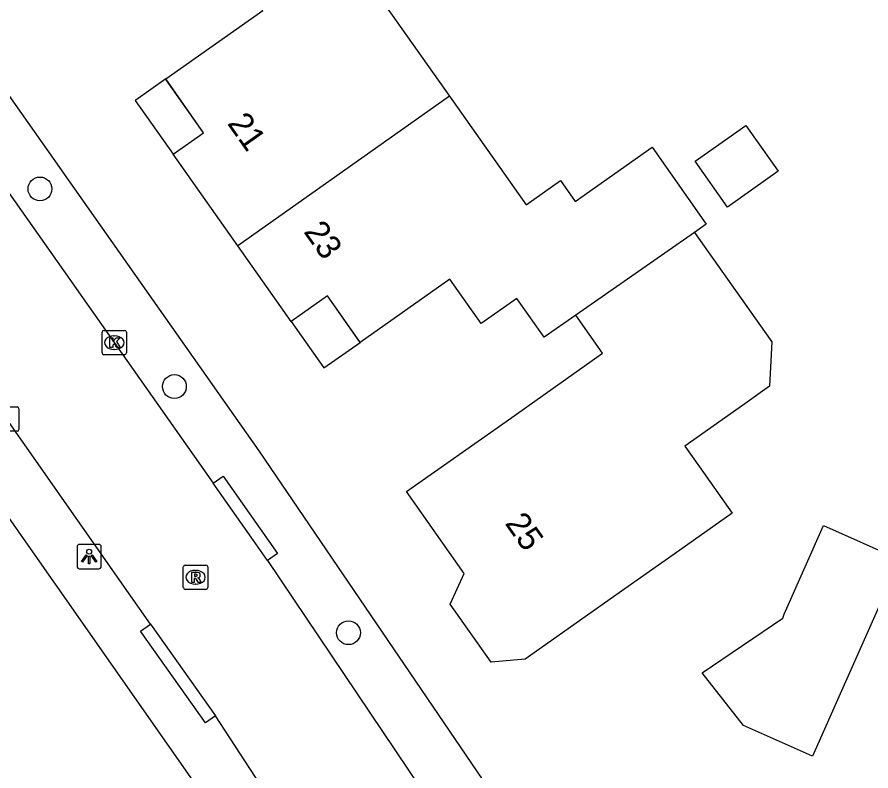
# Model space of a CAD drawing. Extents: x 161772 to 163123, y 383092 to 383917.
# Drawn here: x 162532.37 to 162567.41, y 383672.88 to 383703.8 of the extents above; entities that cross this region are included whole.
import ezdxf

# ---------------------------------------------------------------- set-up
doc = ezdxf.new("R2010")
doc.units = 0
for name, color, linetype in [('IMGEO_Boom', 7, 'Continuous'), ('IMGEO_Kolk', 7, 'Continuous'), ('IMGEO_Lichtpunt', 7, 'Continuous'), ('IMGEO_Pand', 7, 'Continuous'), ('IMGEO_Pand_nummerreeks', 7, 'Continuous'), ('IMGEO_Pand_overbouw', 7, 'Continuous'), ('IMGEO_Rijbaan_lokaal_open', 7, 'Continuous'), ('IMGEO_Rioolput', 7, 'Continuous'), ('IMGEO_Voetpad_open', 7, 'Continuous')]:
    doc.layers.add(name, color=color, linetype=linetype)

msp = doc.modelspace()

# ---------------------------------------------------------------- linework, layer by layer
at = {"layer": 'IMGEO_Boom'}
for centre in [(162533.309, 383696.752), (162538.825, 383688.646), (162545.968, 383678.549)]:
    msp.add_circle(centre, 0.489, dxfattribs=at)
at = {"layer": 'IMGEO_Kolk'}
for p, q in [((162535.856, 383690.024), (162535.856, 383690.876)), ((162535.931, 383690.95), (162536.783, 383690.95)), ((162536.857, 383690.876), (162536.857, 383690.024)), ((162536.344, 383690.73), (162536.369, 383690.73)), ((162536.367, 383690.17), (162536.342, 383690.17)), ((162536.783, 383689.95), (162535.931, 383689.95)), ((162531.517, 383687.811), (162532.369, 383687.811)), ((162532.443, 383687.737), (162532.443, 383686.885)), ((162532.369, 383686.811), (162531.517, 383686.811))]:
    msp.add_line(p, q, dxfattribs=at)
for points in [[(162535.856, 383690.024), (162535.856, 383690.876)], [(162535.931, 383690.95), (162536.783, 383690.95)], [(162536.857, 383690.876), (162536.857, 383690.024)], [(162536.177, 383690.65), (162536.3, 383690.65), (162536.3, 383690.499), (162536.43, 383690.65), (162536.594, 383690.65), (162536.448, 383690.499), (162536.601, 383690.25), (162536.449, 383690.25), (162536.364, 383690.414), (162536.3, 383690.347), (162536.3, 383690.25), (162536.177, 383690.25), (162536.177, 383690.65)], [(162536.783, 383689.95), (162535.931, 383689.95)], [(162531.517, 383687.811), (162532.369, 383687.811)], [(162532.443, 383687.737), (162532.443, 383686.885)], [(162532.369, 383686.811), (162531.517, 383686.811)]]:
    msp.add_lwpolyline(points, dxfattribs=at)
for centre, start, end in [((162535.933, 383690.874), 91.552, 178.448), ((162535.933, 383690.874), 91.552, 178.448), ((162536.781, 383690.874), 1.552, 88.448), ((162536.781, 383690.874), 1.552, 88.448), ((162535.933, 383690.026), 181.552, 268.448), ((162535.933, 383690.026), 181.552, 268.448), ((162536.781, 383690.026), 271.552, 358.448), ((162536.781, 383690.026), 271.552, 358.448), ((162532.367, 383687.735), 1.552, 88.448), ((162532.367, 383687.735), 1.552, 88.448), ((162532.367, 383686.887), 271.552, 358.448), ((162532.367, 383686.887), 271.552, 358.448)]:
    msp.add_arc(centre, 0.0765, start, end, dxfattribs=at)
for centre, major_axis, ratio, start_param, end_param in [((162536.343, 383690.45), (-0.387, 0.002), 0.722429, 4.712389, 7.853982), ((162536.368, 383690.45), (-0.39, 0.002), 0.717154, 1.570796, 4.712389)]:
    msp.add_ellipse(centre, major_axis=major_axis, ratio=ratio, start_param=start_param, end_param=end_param, dxfattribs=at)
at = {"layer": 'IMGEO_Lichtpunt'}
for p, q in [((162534.829, 383682.075), (162534.829, 383681.268)), ((162534.829, 383682.075), (162534.829, 383681.268)), ((162535.731, 383682.17), (162534.923, 383682.17)), ((162535.731, 383682.17), (162534.923, 383682.17)), ((162535.825, 383681.268), (162535.825, 383682.075)), ((162535.825, 383681.268), (162535.825, 383682.075)), ((162534.923, 383681.174), (162535.731, 383681.174)), ((162534.923, 383681.174), (162535.731, 383681.174))]:
    msp.add_line(p, q, dxfattribs=at)
for points in [[(162535.203, 383681.739), (162535.242, 383681.711), (162535.054, 383681.449), (162535.016, 383681.476), (162535.203, 383681.739)], [(162535.305, 383681.691), (162535.352, 383681.691), (162535.352, 383681.369), (162535.305, 383681.369), (162535.305, 383681.691)], [(162535.415, 383681.711), (162535.453, 383681.738), (162535.64, 383681.476), (162535.601, 383681.448), (162535.415, 383681.711)]]:
    msp.add_lwpolyline(points, dxfattribs=at)
msp.add_circle((162535.328, 383681.873), 0.0994, dxfattribs=at)
for centre, start, end in [((162534.923, 383682.075), 90, 180), ((162534.923, 383682.075), 90, 180), ((162535.731, 383682.075), 0, 90), ((162535.731, 383682.075), 0, 90), ((162534.923, 383681.268), 180, 270), ((162534.923, 383681.268), 180, 270), ((162535.731, 383681.268), 270, 0), ((162535.731, 383681.268), 270, 360)]:
    msp.add_arc(centre, 0.0946, start, end, dxfattribs=at)
at = {"layer": 'IMGEO_Pand'}
for points in [[(162548.906, 383712.188), (162551.547, 383708.443), (162546.832, 383705.214), (162550.118, 383700.553)], [(162541.426, 383694.423), (162538.777, 383698.18), (162540.026, 383699.06), (162538.494, 383701.233), (162538.471, 383701.266), (162542.453, 383704.074), (162541.376, 383705.603), (162543.203, 383706.89), (162542.597, 383707.751)], [(162550.118, 383700.553), (162541.426, 383694.423)], [(162550.118, 383700.553), (162553.258, 383696.101), (162554.674, 383697.1), (162555.278, 383696.243), (162558.427, 383698.463), (162560.655, 383695.303), (162560.176, 383694.97)], [(162562.281, 383699.36), (162563.606, 383697.481), (162561.524, 383696.012), (162560.199, 383697.892), (162562.281, 383699.36)], [(162560.176, 383694.97), (162563.044, 383690.902), (162563.345, 383690.475), (162563.251, 383688.659), (162562.234, 383687.942), (162559.767, 383686.203), (162560.369, 383685.349), (162561.72, 383683.454), (162559.332, 383681.771), (162557.31, 383680.346), (162553.223, 383677.465), (162551.823, 383677.337), (162550.139, 383679.725), (162550.719, 383680.977), (162548.349, 383684.338), (162552.436, 383687.22), (162556.398, 383690.013), (162555.298, 383691.573)], [(162560.176, 383694.97), (162555.298, 383691.573)], [(162555.298, 383691.573), (162554.002, 383690.67), (162552.877, 383692.264), (162551.417, 383691.234), (162550.133, 383693.056), (162546.45, 383690.46), (162546.431, 383690.487), (162545.107, 383692.364), (162543.618, 383691.314), (162541.426, 383694.423)], [(162563.856, 383679.313), (162565.465, 383682.942), (162568.594, 383681.555), (162565.017, 383673.489), (162562.183, 383674.746), (162560.49, 383676.898), (162563.799, 383679.145), (162563.856, 383679.313)]]:
    msp.add_lwpolyline(points, dxfattribs=at)
at = {"layer": 'IMGEO_Pand_overbouw'}
for points in [[(162538.471, 383701.266), (162537.24, 383700.397), (162537.223, 383700.386), (162537.222, 383700.385), (162538.777, 383698.18), (162540.026, 383699.06)], [(162545.107, 383692.364), (162543.618, 383691.314), (162544.96, 383689.41), (162546.45, 383690.46)]]:
    msp.add_lwpolyline(points, close=True, dxfattribs=at)
at = {"layer": 'IMGEO_Rijbaan_lokaal_open'}
for points in [[(162530.724, 383698.441), (162540.414, 383684.689)], [(162537.848, 383678.905), (162537.035, 383680.055), (162526.059, 383695.703), (162525.611, 383696.323)], [(162542.653, 383681.508), (162542.074, 383682.333), (162540.414, 383684.689)], [(162542.653, 383681.508), (162548.94, 383672.162), (162552.616, 383666.884)], [(162537.848, 383678.905), (162540.508, 383675.142)], [(162544.647, 383668.815), (162540.508, 383675.142)]]:
    msp.add_lwpolyline(points, dxfattribs=at)
at = {"layer": 'IMGEO_Rioolput'}
for p, q in [((162539.267, 383681.325), (162540.119, 383681.325)), ((162539.192, 383680.399), (162539.192, 383681.251)), ((162539.68, 383681.105), (162539.705, 383681.105)), ((162540.193, 383681.251), (162540.193, 383680.399)), ((162540.119, 383680.325), (162539.267, 383680.325)), ((162539.703, 383680.545), (162539.678, 383680.545))]:
    msp.add_line(p, q, dxfattribs=at)
for points in [[(162539.267, 383681.325), (162540.119, 383681.325)], [(162539.192, 383680.399), (162539.192, 383681.251)], [(162539.781, 383681.023), (162539.529, 383681.025), (162539.529, 383680.625)], [(162539.707, 383680.944), (162539.653, 383680.944), (162539.653, 383680.863)], [(162540.193, 383681.251), (162540.193, 383680.399)], [(162539.529, 383680.625), (162539.653, 383680.625), (162539.653, 383680.787), (162539.664, 383680.787)], [(162539.653, 383680.863), (162539.705, 383680.863)], [(162539.711, 383680.758), (162539.782, 383680.625), (162539.922, 383680.625), (162539.857, 383680.751)], [(162540.119, 383680.325), (162539.267, 383680.325)]]:
    msp.add_lwpolyline(points, dxfattribs=at)
for centre, radius, start, end in [((162539.269, 383681.249), 0.0765, 91.552, 178.448), ((162539.269, 383681.249), 0.0765, 91.552, 178.448), ((162540.117, 383681.249), 0.0765, 1.552, 88.448), ((162540.117, 383681.249), 0.0765, 1.552, 88.448), ((162539.713, 383680.848), 0.0964, 77.0061, 93.1865), ((162539.727, 383680.905), 0.0378, 276.6634, 79.6772), ((162539.78, 383680.913), 0.109, 350.3612, 89.416), ((162539.663, 383680.734), 0.0533, 26.0293, 88.6989), ((162539.689, 383681.052), 0.19, 274.7715, 282.9687), ((162539.778, 383680.913), 0.112, 277.5842, 350.9817), ((162539.762, 383680.698), 0.108, 29.5134, 73.7905), ((162539.269, 383680.401), 0.0765, 181.552, 268.448), ((162539.269, 383680.401), 0.0765, 181.552, 268.448), ((162540.117, 383680.401), 0.0765, 271.552, 358.448), ((162540.117, 383680.401), 0.0765, 271.552, 358.448)]:
    msp.add_arc(centre, radius, start, end, dxfattribs=at)
for centre, major_axis, ratio, start_param, end_param in [((162539.679, 383680.825), (-0.387, 0.002), 0.722429, 4.712389, 7.853982), ((162539.704, 383680.825), (-0.39, 0.002), 0.717154, 1.570796, 4.712389)]:
    msp.add_ellipse(centre, major_axis=major_axis, ratio=ratio, start_param=start_param, end_param=end_param, dxfattribs=at)
at = {"layer": 'IMGEO_Voetpad_open'}
for points in [[(162501.671, 383746.608), (162501.572, 383743.869), (162542.289, 383686.012), (162558.377, 383662.372), (162558.317, 383662.324), (162563.678, 383654.867), (162564.526, 383654.823)], [(162513.175, 383710.089), (162514.341, 383708.498), (162543.666, 383666.636)], [(162540.414, 383684.689), (162540.823, 383684.975), (162543.062, 383681.794), (162542.653, 383681.508)], [(162540.508, 383675.142), (162540.099, 383674.855), (162537.439, 383678.618), (162537.848, 383678.905)]]:
    msp.add_lwpolyline(points, dxfattribs=at)

# ---------------------------------------------------------------- texts
at = {"layer": 'IMGEO_Pand_nummerreeks'}
for s, rotation, p in [('21', 305.1851, (162540.973, 383699.439)), ('23', 305.1851, (162544.105, 383694.997)), ('25', 305.3398, (162552.365, 383683.031))]:
    msp.add_text(s, height=1, rotation=rotation, dxfattribs=at).set_placement(p)

doc.saveas('drawing.dxf')
